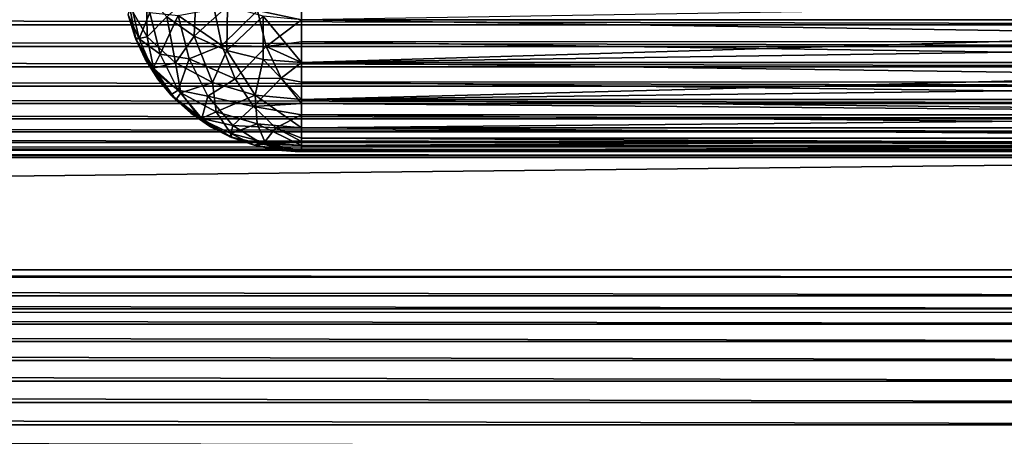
# Model space of a CAD drawing. Header units: millimetres. Extents: x -43.6 to 43.6, y -43.6 to 43.6.
# Tile 309 of 350: x 4.9 to 6.2, y 34.1 to 34.7. Entities that reach past the tile are written whole.
import ezdxf

# ---------------------------------------------------------------- set-up
doc = ezdxf.new("R2010")
doc.units = ezdxf.units.MM
doc.header["$LTSCALE"] = 65.185185
for name, color, linetype in [('189', 7, 'CONTINUOUS'), ('203', 7, 'CONTINUOUS'), ('207', 7, 'CONTINUOUS'), ('208', 7, 'CONTINUOUS'), ('220', 7, 'CONTINUOUS'), ('224', 7, 'CONTINUOUS'), ('226', 7, 'CONTINUOUS'), ('350', 7, 'CONTINUOUS'), ('46', 7, 'CONTINUOUS'), ('50', 7, 'CONTINUOUS'), ('64', 7, 'CONTINUOUS'), ('76', 7, 'CONTINUOUS')]:
    doc.layers.add(name, color=color, linetype=linetype)

msp = doc.modelspace()

# ---------------------------------------------------------------- linework, layer by layer
at = {"layer": '189', "linetype": 'CONTINUOUS'}
for points in [[(7.25, 34.7174, -11.4807), (5.2589, 34.6854, -11.487), (7.25, 34.6853, -11.487), (7.25, 34.7174, -11.4807)], [(5.2589, 34.6854, -11.487), (5.2589, 34.6251, -11.512), (7.25, 34.6853, -11.487), (5.2589, 34.6854, -11.487)], [(7.25, 34.6853, -11.487), (5.2589, 34.6251, -11.512), (7.25, 34.6543, -11.4976), (7.25, 34.6853, -11.487)], [(7.25, 34.6543, -11.4976), (5.2589, 34.6251, -11.512), (7.25, 34.625, -11.512), (7.25, 34.6543, -11.4976)], [(5.2589, 34.6251, -11.512), (5.2589, 34.5732, -11.5518), (7.25, 34.625, -11.512), (5.2589, 34.6251, -11.512)], [(7.25, 34.625, -11.512), (5.2589, 34.5732, -11.5518), (7.25, 34.5978, -11.5302), (7.25, 34.625, -11.512)], [(7.25, 34.5978, -11.5302), (5.2589, 34.5732, -11.5518), (7.25, 34.5732, -11.5517), (7.25, 34.5978, -11.5302)], [(5.2589, 34.5732, -11.5518), (5.2589, 34.5334, -11.6036), (7.25, 34.5517, -11.5763), (5.2589, 34.5732, -11.5518)], [(7.25, 34.5732, -11.5517), (5.2589, 34.5732, -11.5518), (7.25, 34.5517, -11.5763), (7.25, 34.5732, -11.5517)], [(7.25, 34.5517, -11.5763), (5.2589, 34.5334, -11.6036), (7.25, 34.5335, -11.6035), (7.25, 34.5517, -11.5763)], [(7.25, 34.5335, -11.6035), (5.2589, 34.5334, -11.6036), (7.25, 34.519, -11.6329), (7.25, 34.5335, -11.6035)], [(5.2589, 34.5334, -11.6036), (5.2589, 34.5085, -11.664), (7.25, 34.519, -11.6329), (5.2589, 34.5334, -11.6036)], [(7.25, 34.519, -11.6329), (5.2589, 34.5085, -11.664), (7.25, 34.5085, -11.6638), (7.25, 34.519, -11.6329)], [(5.2589, 34.5085, -11.664), (5.2589, 34.5, -11.7285), (7.25, 34.5021, -11.6959), (5.2589, 34.5085, -11.664)], [(7.25, 34.5085, -11.6638), (5.2589, 34.5085, -11.664), (7.25, 34.5021, -11.6959), (7.25, 34.5085, -11.6638)], [(5.2589, 34.5, -11.7285), (7.25, 34.5, -11.7285), (7.25, 34.5021, -11.6959), (5.2589, 34.5, -11.7285)]]:
    msp.add_3dface(points, dxfattribs=at)
at = {"layer": '203', "linetype": 'CONTINUOUS'}
for points in [[(5.2589, 34.7174, -14.4764), (7.25, 34.6855, -14.4701), (5.2589, 34.6853, -14.47), (5.2589, 34.7174, -14.4764)], [(7.25, 34.6855, -14.4701), (7.25, 34.6545, -14.4596), (5.2589, 34.6853, -14.47), (7.25, 34.6855, -14.4701)], [(5.2589, 34.6853, -14.47), (7.25, 34.6545, -14.4596), (5.2589, 34.6544, -14.4595), (5.2589, 34.6853, -14.47)], [(7.25, 34.6545, -14.4596), (7.25, 34.6252, -14.4451), (5.2589, 34.6544, -14.4595), (7.25, 34.6545, -14.4596)], [(5.2589, 34.6544, -14.4595), (7.25, 34.6252, -14.4451), (5.2589, 34.625, -14.445), (5.2589, 34.6544, -14.4595)], [(7.25, 34.6252, -14.4451), (7.25, 34.5979, -14.427), (5.2589, 34.625, -14.445), (7.25, 34.6252, -14.4451)], [(5.2589, 34.625, -14.445), (7.25, 34.5979, -14.427), (5.2589, 34.5978, -14.4269), (5.2589, 34.625, -14.445)], [(7.25, 34.5979, -14.427), (7.25, 34.5733, -14.4054), (5.2589, 34.5978, -14.4269), (7.25, 34.5979, -14.427)], [(5.2589, 34.5978, -14.4269), (7.25, 34.5733, -14.4054), (5.2589, 34.5732, -14.4053), (5.2589, 34.5978, -14.4269)], [(7.25, 34.5733, -14.4054), (7.25, 34.5517, -14.3808), (5.2589, 34.5732, -14.4053), (7.25, 34.5733, -14.4054)], [(5.2589, 34.5732, -14.4053), (7.25, 34.5517, -14.3808), (5.2589, 34.5674, -14.3993), (5.2589, 34.5732, -14.4053)], [(5.2589, 34.5674, -14.3993), (7.25, 34.5517, -14.3808), (5.2589, 34.5517, -14.3807), (5.2589, 34.5674, -14.3993)], [(7.25, 34.5517, -14.3808), (7.25, 34.5335, -14.3536), (5.2589, 34.5517, -14.3807), (7.25, 34.5517, -14.3808)], [(5.2589, 34.5517, -14.3807), (7.25, 34.5335, -14.3536), (5.2589, 34.5335, -14.3535), (5.2589, 34.5517, -14.3807)], [(7.25, 34.5335, -14.3536), (7.25, 34.519, -14.3242), (5.2589, 34.5335, -14.3535), (7.25, 34.5335, -14.3536)], [(5.2589, 34.5335, -14.3535), (7.25, 34.519, -14.3242), (5.2589, 34.519, -14.3242), (5.2589, 34.5335, -14.3535)], [(7.25, 34.519, -14.3242), (7.25, 34.5085, -14.2932), (5.2589, 34.519, -14.3242), (7.25, 34.519, -14.3242)], [(5.2589, 34.519, -14.3242), (7.25, 34.5085, -14.2932), (5.2589, 34.5143, -14.312), (5.2589, 34.519, -14.3242)], [(5.2589, 34.5143, -14.312), (7.25, 34.5085, -14.2932), (5.2589, 34.5085, -14.2932), (5.2589, 34.5143, -14.312)], [(7.25, 34.5085, -14.2932), (7.25, 34.5, -14.2285), (5.2589, 34.5021, -14.2612), (7.25, 34.5085, -14.2932)], [(5.2589, 34.5085, -14.2932), (7.25, 34.5085, -14.2932), (5.2589, 34.5021, -14.2612), (5.2589, 34.5085, -14.2932)], [(7.25, 34.5, -14.2285), (5.2589, 34.5, -14.2285), (5.2589, 34.5021, -14.2612), (7.25, 34.5, -14.2285)]]:
    msp.add_3dface(points, dxfattribs=at)
at = {"layer": '207', "linetype": 'CONTINUOUS'}
for points in [[(5.0702, 34.6893, -11.5762), (5.1084, 34.6623, -11.5492), (5.1113, 34.7265, -11.5281), (5.0702, 34.6893, -11.5762)], [(5.1113, 34.7265, -11.5281), (5.1084, 34.6623, -11.5492), (5.1551, 34.7042, -11.5058), (5.1113, 34.7265, -11.5281)], [(5.0174, 34.7042, -11.6827), (5.0424, 34.6615, -11.6401), (5.0414, 34.7216, -11.6085), (5.0174, 34.7042, -11.6827)], [(5.0414, 34.7216, -11.6085), (5.0424, 34.6615, -11.6401), (5.0702, 34.6893, -11.5762), (5.0414, 34.7216, -11.6085)], [(5.0156, 34.6923, -11.7285), (5.0265, 34.6579, -11.7285), (5.0174, 34.7042, -11.6827), (5.0156, 34.6923, -11.7285)], [(5.0174, 34.7042, -11.6827), (5.0265, 34.6579, -11.7285), (5.0424, 34.6615, -11.6401), (5.0174, 34.7042, -11.6827)], [(5.1084, 34.6623, -11.5492), (5.1542, 34.6419, -11.5289), (5.1551, 34.7042, -11.5058), (5.1084, 34.6623, -11.5492)], [(5.1551, 34.7042, -11.5058), (5.1542, 34.6419, -11.5289), (5.2053, 34.6902, -11.4918), (5.1551, 34.7042, -11.5058)], [(5.0424, 34.6615, -11.6401), (5.0821, 34.6249, -11.6035), (5.0702, 34.6893, -11.5762), (5.0424, 34.6615, -11.6401)], [(5.0702, 34.6893, -11.5762), (5.0821, 34.6249, -11.6035), (5.1084, 34.6623, -11.5492), (5.0702, 34.6893, -11.5762)], [(5.1542, 34.6419, -11.5289), (5.2052, 34.6293, -11.5163), (5.2053, 34.6902, -11.4918), (5.1542, 34.6419, -11.5289)], [(5.2052, 34.6293, -11.5163), (5.2589, 34.6251, -11.512), (5.2053, 34.6902, -11.4918), (5.2052, 34.6293, -11.5163)], [(5.2589, 34.6251, -11.512), (5.2589, 34.6854, -11.487), (5.2053, 34.6902, -11.4918), (5.2589, 34.6251, -11.512)], [(5.0265, 34.6579, -11.7285), (5.0511, 34.6172, -11.6874), (5.0424, 34.6615, -11.6401), (5.0265, 34.6579, -11.7285)], [(5.0395, 34.6301, -11.7285), (5.0575, 34.6019, -11.7285), (5.0265, 34.6579, -11.7285), (5.0395, 34.6301, -11.7285)], [(5.0265, 34.6579, -11.7285), (5.0575, 34.6019, -11.7285), (5.0511, 34.6172, -11.6874), (5.0265, 34.6579, -11.7285)], [(5.0424, 34.6615, -11.6401), (5.0511, 34.6172, -11.6874), (5.0821, 34.6249, -11.6035), (5.0424, 34.6615, -11.6401)], [(5.0821, 34.6249, -11.6035), (5.1339, 34.5969, -11.5754), (5.1084, 34.6623, -11.5492), (5.0821, 34.6249, -11.6035)], [(5.1084, 34.6623, -11.5492), (5.1339, 34.5969, -11.5754), (5.1542, 34.6419, -11.5289), (5.1084, 34.6623, -11.5492)], [(5.1339, 34.5969, -11.5754), (5.1942, 34.5792, -11.5578), (5.1542, 34.6419, -11.5289), (5.1339, 34.5969, -11.5754)], [(5.1542, 34.6419, -11.5289), (5.1942, 34.5792, -11.5578), (5.2052, 34.6293, -11.5163), (5.1542, 34.6419, -11.5289)], [(5.1942, 34.5792, -11.5578), (5.2589, 34.5732, -11.5518), (5.2052, 34.6293, -11.5163), (5.1942, 34.5792, -11.5578)], [(5.2589, 34.5732, -11.5518), (5.2589, 34.6251, -11.512), (5.2052, 34.6293, -11.5163), (5.2589, 34.5732, -11.5518)], [(5.0511, 34.6172, -11.6874), (5.0896, 34.5824, -11.6526), (5.0821, 34.6249, -11.6035), (5.0511, 34.6172, -11.6874)], [(5.0791, 34.5763, -11.7285), (5.0825, 34.5728, -11.7285), (5.0511, 34.6172, -11.6874), (5.0791, 34.5763, -11.7285)], [(5.0511, 34.6172, -11.6874), (5.0825, 34.5728, -11.7285), (5.0896, 34.5824, -11.6526), (5.0511, 34.6172, -11.6874)], [(5.0575, 34.6019, -11.7285), (5.0791, 34.5763, -11.7285), (5.0511, 34.6172, -11.6874), (5.0575, 34.6019, -11.7285)], [(5.0821, 34.6249, -11.6035), (5.0896, 34.5824, -11.6526), (5.1339, 34.5969, -11.5754), (5.0821, 34.6249, -11.6035)], [(5.0896, 34.5824, -11.6526), (5.1393, 34.5558, -11.626), (5.1339, 34.5969, -11.5754), (5.0896, 34.5824, -11.6526)], [(5.1339, 34.5969, -11.5754), (5.1393, 34.5558, -11.626), (5.1942, 34.5792, -11.5578), (5.1339, 34.5969, -11.5754)], [(5.0825, 34.5728, -11.7285), (5.1171, 34.5459, -11.7014), (5.0896, 34.5824, -11.6526), (5.0825, 34.5728, -11.7285)], [(5.0896, 34.5824, -11.6526), (5.1171, 34.5459, -11.7014), (5.1393, 34.5558, -11.626), (5.0896, 34.5824, -11.6526)], [(5.1393, 34.5558, -11.626), (5.197, 34.5391, -11.6093), (5.1942, 34.5792, -11.5578), (5.1393, 34.5558, -11.626)], [(5.2589, 34.5334, -11.6036), (5.2589, 34.5732, -11.5518), (5.1942, 34.5792, -11.5578), (5.2589, 34.5334, -11.6036)], [(5.197, 34.5391, -11.6093), (5.2589, 34.5334, -11.6036), (5.1942, 34.5792, -11.5578), (5.197, 34.5391, -11.6093)], [(5.0825, 34.5728, -11.7285), (5.1039, 34.5539, -11.7285), (5.1171, 34.5459, -11.7014), (5.0825, 34.5728, -11.7285)], [(5.1039, 34.5539, -11.7285), (5.1314, 34.5349, -11.7285), (5.1171, 34.5459, -11.7014), (5.1039, 34.5539, -11.7285)], [(5.1171, 34.5459, -11.7014), (5.1597, 34.5255, -11.6811), (5.1393, 34.5558, -11.626), (5.1171, 34.5459, -11.7014)], [(5.1393, 34.5558, -11.626), (5.1597, 34.5255, -11.6811), (5.197, 34.5391, -11.6093), (5.1393, 34.5558, -11.626)], [(5.1314, 34.5349, -11.7285), (5.1612, 34.5199, -11.7285), (5.1171, 34.5459, -11.7014), (5.1314, 34.5349, -11.7285)], [(5.1171, 34.5459, -11.7014), (5.1612, 34.5199, -11.7285), (5.1597, 34.5255, -11.6811), (5.1171, 34.5459, -11.7014)], [(5.1597, 34.5255, -11.6811), (5.2079, 34.5128, -11.6684), (5.197, 34.5391, -11.6093), (5.1597, 34.5255, -11.6811)], [(5.2589, 34.5085, -11.664), (5.2589, 34.5334, -11.6036), (5.197, 34.5391, -11.6093), (5.2589, 34.5085, -11.664)], [(5.2079, 34.5128, -11.6684), (5.2589, 34.5085, -11.664), (5.197, 34.5391, -11.6093), (5.2079, 34.5128, -11.6684)], [(5.1612, 34.5199, -11.7285), (5.1928, 34.5089, -11.7285), (5.1597, 34.5255, -11.6811), (5.1612, 34.5199, -11.7285)], [(5.1597, 34.5255, -11.6811), (5.1928, 34.5089, -11.7285), (5.2079, 34.5128, -11.6684), (5.1597, 34.5255, -11.6811)], [(5.1928, 34.5089, -11.7285), (5.2256, 34.5022, -11.7285), (5.2079, 34.5128, -11.6684), (5.1928, 34.5089, -11.7285)], [(5.2589, 34.5, -11.7285), (5.2589, 34.5085, -11.664), (5.2079, 34.5128, -11.6684), (5.2589, 34.5, -11.7285)], [(5.2256, 34.5022, -11.7285), (5.2589, 34.5, -11.7285), (5.2079, 34.5128, -11.6684), (5.2256, 34.5022, -11.7285)]]:
    msp.add_3dface(points, dxfattribs=at)
at = {"layer": '208', "linetype": 'CONTINUOUS'}
for points in [[(5.0255, 34.6604, -14.2285), (5.0156, 34.6923, -11.7285), (5.0156, 34.6924, -14.2285), (5.0255, 34.6604, -14.2285)], [(5.0265, 34.6579, -11.7285), (5.0156, 34.6923, -11.7285), (5.0255, 34.6604, -14.2285), (5.0265, 34.6579, -11.7285)], [(5.0395, 34.6301, -14.2285), (5.0265, 34.6579, -11.7285), (5.0255, 34.6604, -14.2285), (5.0395, 34.6301, -14.2285)], [(5.0395, 34.6301, -11.7285), (5.0265, 34.6579, -11.7285), (5.0395, 34.6301, -14.2285), (5.0395, 34.6301, -11.7285)], [(5.0575, 34.6019, -11.7285), (5.0395, 34.6301, -11.7285), (5.0575, 34.6019, -14.2285), (5.0575, 34.6019, -11.7285)], [(5.0575, 34.6019, -14.2285), (5.0395, 34.6301, -11.7285), (5.0395, 34.6301, -14.2285), (5.0575, 34.6019, -14.2285)], [(5.0791, 34.5763, -11.7285), (5.0575, 34.6019, -11.7285), (5.079, 34.5764, -14.2285), (5.0791, 34.5763, -11.7285)], [(5.079, 34.5764, -14.2285), (5.0575, 34.6019, -11.7285), (5.0756, 34.5799, -14.2285), (5.079, 34.5764, -14.2285)], [(5.0756, 34.5799, -14.2285), (5.0575, 34.6019, -11.7285), (5.0575, 34.6019, -14.2285), (5.0756, 34.5799, -14.2285)], [(5.1038, 34.5539, -14.2285), (5.0791, 34.5763, -11.7285), (5.079, 34.5764, -14.2285), (5.1038, 34.5539, -14.2285)], [(5.0825, 34.5728, -11.7285), (5.0791, 34.5763, -11.7285), (5.1038, 34.5539, -14.2285), (5.0825, 34.5728, -11.7285)], [(5.1039, 34.5539, -11.7285), (5.0825, 34.5728, -11.7285), (5.1038, 34.5539, -14.2285), (5.1039, 34.5539, -11.7285)], [(5.1314, 34.535, -14.2285), (5.1039, 34.5539, -11.7285), (5.1038, 34.5539, -14.2285), (5.1314, 34.535, -14.2285)], [(5.1314, 34.5349, -11.7285), (5.1039, 34.5539, -11.7285), (5.1314, 34.535, -14.2285), (5.1314, 34.5349, -11.7285)], [(5.1591, 34.5208, -14.2285), (5.1314, 34.5349, -11.7285), (5.1314, 34.535, -14.2285), (5.1591, 34.5208, -14.2285)], [(5.1612, 34.5199, -11.7285), (5.1314, 34.5349, -11.7285), (5.1612, 34.5199, -14.2285), (5.1612, 34.5199, -11.7285)], [(5.1612, 34.5199, -14.2285), (5.1314, 34.5349, -11.7285), (5.1591, 34.5208, -14.2285), (5.1612, 34.5199, -14.2285)], [(5.1928, 34.5089, -11.7285), (5.1612, 34.5199, -11.7285), (5.1928, 34.5089, -14.2285), (5.1928, 34.5089, -11.7285)], [(5.1928, 34.5089, -14.2285), (5.1612, 34.5199, -11.7285), (5.1612, 34.5199, -14.2285), (5.1928, 34.5089, -14.2285)], [(5.2256, 34.5022, -11.7285), (5.1928, 34.5089, -11.7285), (5.2255, 34.5022, -14.2285), (5.2256, 34.5022, -11.7285)], [(5.2255, 34.5022, -14.2285), (5.1928, 34.5089, -11.7285), (5.1928, 34.5089, -14.2285), (5.2255, 34.5022, -14.2285)], [(5.2501, 34.5002, -14.2285), (5.2256, 34.5022, -11.7285), (5.2255, 34.5022, -14.2285), (5.2501, 34.5002, -14.2285)], [(5.2589, 34.5, -14.2285), (5.2589, 34.5, -11.7285), (5.2256, 34.5022, -11.7285), (5.2589, 34.5, -14.2285)], [(5.2589, 34.5, -14.2285), (5.2256, 34.5022, -11.7285), (5.2501, 34.5002, -14.2285), (5.2589, 34.5, -14.2285)]]:
    msp.add_3dface(points, dxfattribs=at)
at = {"layer": '220', "linetype": 'CONTINUOUS'}
for points in [[(-7.25, 34.3338, -2.7198), (7.25, 34.3338, -2.7198), (7.25, 34.3235, -2.6569), (-7.25, 34.3338, -2.7198)], [(-7.25, 34.3235, -2.6569), (-7.25, 34.3338, -2.7198), (7.25, 34.3235, -2.6569), (-7.25, 34.3235, -2.6569)], [(-7.25, 34.2975, -2.5985), (-7.25, 34.3235, -2.6569), (7.25, 34.2975, -2.5985), (-7.25, 34.2975, -2.5985)], [(7.25, 34.2975, -2.5985), (-7.25, 34.3235, -2.6569), (7.25, 34.3235, -2.6569), (7.25, 34.2975, -2.5985)], [(-7.25, 34.2792, -2.5724), (-7.25, 34.2975, -2.5985), (7.25, 34.2792, -2.5724), (-7.25, 34.2792, -2.5724)], [(7.25, 34.2792, -2.5724), (-7.25, 34.2975, -2.5985), (7.25, 34.2975, -2.5985), (7.25, 34.2792, -2.5724)], [(-7.25, 34.2577, -2.5487), (-7.25, 34.2792, -2.5724), (7.25, 34.2577, -2.5487), (-7.25, 34.2577, -2.5487)], [(7.25, 34.2577, -2.5487), (-7.25, 34.2792, -2.5724), (7.25, 34.2792, -2.5724), (7.25, 34.2577, -2.5487)], [(-7.25, 34.2333, -2.528), (-7.25, 34.2577, -2.5487), (7.25, 34.2333, -2.528), (-7.25, 34.2333, -2.528)], [(7.25, 34.2333, -2.528), (-7.25, 34.2577, -2.5487), (7.25, 34.2577, -2.5487), (7.25, 34.2333, -2.528)], [(-7.25, 34.2065, -2.5106), (-7.25, 34.2333, -2.528), (7.25, 34.2065, -2.5106), (-7.25, 34.2065, -2.5106)], [(7.25, 34.2065, -2.5106), (-7.25, 34.2333, -2.528), (7.25, 34.2333, -2.528), (7.25, 34.2065, -2.5106)], [(-7.25, 34.1776, -2.4967), (-7.25, 34.2065, -2.5106), (7.25, 34.1776, -2.4967), (-7.25, 34.1776, -2.4967)], [(7.25, 34.1776, -2.4967), (-7.25, 34.2065, -2.5106), (7.25, 34.2065, -2.5106), (7.25, 34.1776, -2.4967)], [(-7.25, 34.1473, -2.4867), (-7.25, 34.1776, -2.4967), (7.25, 34.1473, -2.4867), (-7.25, 34.1473, -2.4867)], [(7.25, 34.1473, -2.4867), (-7.25, 34.1776, -2.4967), (7.25, 34.1776, -2.4967), (7.25, 34.1473, -2.4867)], [(-7.25, 34.1159, -2.4806), (-7.25, 34.1473, -2.4867), (7.25, 34.1159, -2.4806), (-7.25, 34.1159, -2.4806)], [(7.25, 34.1159, -2.4806), (-7.25, 34.1473, -2.4867), (7.25, 34.1473, -2.4867), (7.25, 34.1159, -2.4806)], [(7.25, 34.084, -2.4785), (-7.25, 34.084, -2.4785), (-7.25, 34.1159, -2.4806), (7.25, 34.084, -2.4785)], [(7.25, 34.084, -2.4785), (-7.25, 34.1159, -2.4806), (7.25, 34.1159, -2.4806), (7.25, 34.084, -2.4785)]]:
    msp.add_3dface(points, dxfattribs=at)
at = {"layer": '224', "linetype": 'CONTINUOUS'}
for points in [[(-7.25, 34.6781, -7.4704), (-7.25, 34.7095, -7.4765), (7.25, 34.6781, -7.4704), (-7.25, 34.6781, -7.4704)], [(7.25, 34.6781, -7.4704), (-7.25, 34.7095, -7.4765), (7.25, 34.7095, -7.4765), (7.25, 34.6781, -7.4704)], [(-7.25, 34.6478, -7.4603), (-7.25, 34.6781, -7.4704), (7.25, 34.6478, -7.4603), (-7.25, 34.6478, -7.4603)], [(7.25, 34.6478, -7.4603), (-7.25, 34.6781, -7.4704), (7.25, 34.6781, -7.4704), (7.25, 34.6478, -7.4603)], [(-7.25, 34.6189, -7.4465), (-7.25, 34.6478, -7.4603), (7.25, 34.6189, -7.4465), (-7.25, 34.6189, -7.4465)], [(7.25, 34.6189, -7.4465), (-7.25, 34.6478, -7.4603), (7.25, 34.6478, -7.4603), (7.25, 34.6189, -7.4465)], [(-7.25, 34.5921, -7.4291), (-7.25, 34.6189, -7.4465), (7.25, 34.5921, -7.4291), (-7.25, 34.5921, -7.4291)], [(7.25, 34.5921, -7.4291), (-7.25, 34.6189, -7.4465), (7.25, 34.6189, -7.4465), (7.25, 34.5921, -7.4291)], [(-7.25, 34.5678, -7.4084), (-7.25, 34.5921, -7.4291), (7.25, 34.5678, -7.4084), (-7.25, 34.5678, -7.4084)], [(7.25, 34.5678, -7.4084), (-7.25, 34.5921, -7.4291), (7.25, 34.5921, -7.4291), (7.25, 34.5678, -7.4084)], [(-7.25, 34.5462, -7.3847), (-7.25, 34.5678, -7.4084), (7.25, 34.5462, -7.3847), (-7.25, 34.5462, -7.3847)], [(7.25, 34.5462, -7.3847), (-7.25, 34.5678, -7.4084), (7.25, 34.5678, -7.4084), (7.25, 34.5462, -7.3847)], [(-7.25, 34.5279, -7.3585), (-7.25, 34.5462, -7.3847), (7.25, 34.5279, -7.3585), (-7.25, 34.5279, -7.3585)], [(7.25, 34.5279, -7.3585), (-7.25, 34.5462, -7.3847), (7.25, 34.5462, -7.3847), (7.25, 34.5279, -7.3585)], [(-7.25, 34.513, -7.3302), (-7.25, 34.5279, -7.3585), (7.25, 34.513, -7.3302), (-7.25, 34.513, -7.3302)], [(7.25, 34.513, -7.3302), (-7.25, 34.5279, -7.3585), (7.25, 34.5279, -7.3585), (7.25, 34.513, -7.3302)], [(-7.25, 34.5019, -7.3002), (-7.25, 34.513, -7.3302), (7.25, 34.5019, -7.3002), (-7.25, 34.5019, -7.3002)], [(7.25, 34.5019, -7.3002), (-7.25, 34.513, -7.3302), (7.25, 34.513, -7.3302), (7.25, 34.5019, -7.3002)], [(-7.25, 34.4947, -7.2691), (-7.25, 34.5019, -7.3002), (7.25, 34.4947, -7.2691), (-7.25, 34.4947, -7.2691)], [(7.25, 34.4947, -7.2691), (-7.25, 34.5019, -7.3002), (7.25, 34.5019, -7.3002), (7.25, 34.4947, -7.2691)], [(7.25, 34.4916, -7.2373), (-7.25, 34.4916, -7.2373), (-7.25, 34.4947, -7.2691), (7.25, 34.4916, -7.2373)], [(7.25, 34.4916, -7.2373), (-7.25, 34.4947, -7.2691), (7.25, 34.4947, -7.2691), (7.25, 34.4916, -7.2373)]]:
    msp.add_3dface(points, dxfattribs=at)
at = {"layer": '226', "linetype": 'CONTINUOUS'}
for points in [[(5.2589, 34.7174, -14.4764), (5.2589, 34.6853, -14.47), (5.1973, 34.6984, -14.4653), (5.2589, 34.7174, -14.4764)], [(5.031, 34.6587, -14.276), (5.0156, 34.6924, -14.2285), (5.02, 34.7073, -14.2887), (5.031, 34.6587, -14.276)], [(5.031, 34.6587, -14.276), (5.02, 34.7073, -14.2887), (5.046, 34.6954, -14.3477), (5.031, 34.6587, -14.276)], [(5.1364, 34.7004, -14.4408), (5.1473, 34.6489, -14.4281), (5.0859, 34.6913, -14.3993), (5.1364, 34.7004, -14.4408)], [(5.1364, 34.7004, -14.4408), (5.1973, 34.6984, -14.4653), (5.1473, 34.6489, -14.4281), (5.1364, 34.7004, -14.4408)], [(5.1973, 34.6984, -14.4653), (5.2096, 34.6477, -14.4512), (5.1473, 34.6489, -14.4281), (5.1973, 34.6984, -14.4653)], [(5.1973, 34.6984, -14.4653), (5.2589, 34.6853, -14.47), (5.2096, 34.6477, -14.4512), (5.1973, 34.6984, -14.4653)], [(5.0255, 34.6604, -14.2285), (5.0156, 34.6924, -14.2285), (5.031, 34.6587, -14.276), (5.0255, 34.6604, -14.2285)], [(5.0608, 34.637, -14.3309), (5.031, 34.6587, -14.276), (5.046, 34.6954, -14.3477), (5.0608, 34.637, -14.3309)], [(5.0859, 34.6913, -14.3993), (5.0608, 34.637, -14.3309), (5.046, 34.6954, -14.3477), (5.0859, 34.6913, -14.3993)], [(5.0859, 34.6913, -14.3993), (5.1015, 34.6304, -14.3816), (5.0608, 34.637, -14.3309), (5.0859, 34.6913, -14.3993)], [(5.0859, 34.6913, -14.3993), (5.1473, 34.6489, -14.4281), (5.1015, 34.6304, -14.3816), (5.0859, 34.6913, -14.3993)], [(5.2589, 34.6853, -14.47), (5.2589, 34.6544, -14.4595), (5.2096, 34.6477, -14.4512), (5.2589, 34.6853, -14.47)], [(5.0395, 34.6301, -14.2285), (5.0255, 34.6604, -14.2285), (5.0499, 34.6155, -14.2556), (5.0395, 34.6301, -14.2285)], [(5.0499, 34.6155, -14.2556), (5.0255, 34.6604, -14.2285), (5.031, 34.6587, -14.276), (5.0499, 34.6155, -14.2556)], [(5.0499, 34.6155, -14.2556), (5.031, 34.6587, -14.276), (5.0608, 34.637, -14.3309), (5.0499, 34.6155, -14.2556)], [(5.1473, 34.6489, -14.4281), (5.1661, 34.6024, -14.4077), (5.1015, 34.6304, -14.3816), (5.1473, 34.6489, -14.4281)], [(5.1473, 34.6489, -14.4281), (5.2096, 34.6477, -14.4512), (5.1661, 34.6024, -14.4077), (5.1473, 34.6489, -14.4281)], [(5.2096, 34.6477, -14.4512), (5.2304, 34.6031, -14.4288), (5.1661, 34.6024, -14.4077), (5.2096, 34.6477, -14.4512)], [(5.2589, 34.6544, -14.4595), (5.2589, 34.625, -14.445), (5.2096, 34.6477, -14.4512), (5.2589, 34.6544, -14.4595)], [(5.2096, 34.6477, -14.4512), (5.2589, 34.625, -14.445), (5.2304, 34.6031, -14.4288), (5.2096, 34.6477, -14.4512)], [(5.0575, 34.6019, -14.2285), (5.0395, 34.6301, -14.2285), (5.0499, 34.6155, -14.2556), (5.0575, 34.6019, -14.2285)], [(5.0857, 34.5863, -14.3042), (5.0499, 34.6155, -14.2556), (5.0608, 34.637, -14.3309), (5.0857, 34.5863, -14.3042)], [(5.1015, 34.6304, -14.3816), (5.0857, 34.5863, -14.3042), (5.0608, 34.637, -14.3309), (5.1015, 34.6304, -14.3816)], [(5.1015, 34.6304, -14.3816), (5.1278, 34.5777, -14.3535), (5.0857, 34.5863, -14.3042), (5.1015, 34.6304, -14.3816)], [(5.1015, 34.6304, -14.3816), (5.1661, 34.6024, -14.4077), (5.1278, 34.5777, -14.3535), (5.1015, 34.6304, -14.3816)], [(5.0756, 34.5799, -14.2285), (5.0575, 34.6019, -14.2285), (5.0499, 34.6155, -14.2556), (5.0756, 34.5799, -14.2285)], [(5.0756, 34.5799, -14.2285), (5.0499, 34.6155, -14.2556), (5.0857, 34.5863, -14.3042), (5.0756, 34.5799, -14.2285)], [(5.2589, 34.625, -14.445), (5.2589, 34.5978, -14.4269), (5.2304, 34.6031, -14.4288), (5.2589, 34.625, -14.445)], [(5.1661, 34.6024, -14.4077), (5.1918, 34.5633, -14.3806), (5.1278, 34.5777, -14.3535), (5.1661, 34.6024, -14.4077)], [(5.1661, 34.6024, -14.4077), (5.2304, 34.6031, -14.4288), (5.1918, 34.5633, -14.3806), (5.1661, 34.6024, -14.4077)], [(5.2304, 34.6031, -14.4288), (5.2589, 34.5674, -14.3993), (5.1918, 34.5633, -14.3806), (5.2304, 34.6031, -14.4288)], [(5.2589, 34.5978, -14.4269), (5.2589, 34.5732, -14.4053), (5.2304, 34.6031, -14.4288), (5.2589, 34.5978, -14.4269)], [(5.2589, 34.5732, -14.4053), (5.2589, 34.5674, -14.3993), (5.2304, 34.6031, -14.4288), (5.2589, 34.5732, -14.4053)], [(5.1193, 34.5467, -14.2693), (5.0756, 34.5799, -14.2285), (5.0857, 34.5863, -14.3042), (5.1193, 34.5467, -14.2693)], [(5.079, 34.5764, -14.2285), (5.0756, 34.5799, -14.2285), (5.1193, 34.5467, -14.2693), (5.079, 34.5764, -14.2285)], [(5.1038, 34.5539, -14.2285), (5.079, 34.5764, -14.2285), (5.1193, 34.5467, -14.2693), (5.1038, 34.5539, -14.2285)], [(5.1278, 34.5777, -14.3535), (5.1193, 34.5467, -14.2693), (5.0857, 34.5863, -14.3042), (5.1278, 34.5777, -14.3535)], [(5.1278, 34.5777, -14.3535), (5.1629, 34.5367, -14.3169), (5.1193, 34.5467, -14.2693), (5.1278, 34.5777, -14.3535)], [(5.1278, 34.5777, -14.3535), (5.1918, 34.5633, -14.3806), (5.1629, 34.5367, -14.3169), (5.1278, 34.5777, -14.3535)], [(5.1918, 34.5633, -14.3806), (5.2232, 34.5334, -14.3482), (5.1629, 34.5367, -14.3169), (5.1918, 34.5633, -14.3806)], [(5.2589, 34.5674, -14.3993), (5.2589, 34.5517, -14.3807), (5.1918, 34.5633, -14.3806), (5.2589, 34.5674, -14.3993)], [(5.1918, 34.5633, -14.3806), (5.2589, 34.5517, -14.3807), (5.2232, 34.5334, -14.3482), (5.1918, 34.5633, -14.3806)], [(5.1591, 34.5208, -14.2285), (5.1314, 34.535, -14.2285), (5.1038, 34.5539, -14.2285), (5.1591, 34.5208, -14.2285)], [(5.1591, 34.5208, -14.2285), (5.1038, 34.5539, -14.2285), (5.1193, 34.5467, -14.2693), (5.1591, 34.5208, -14.2285)], [(5.1629, 34.5367, -14.3169), (5.1591, 34.5208, -14.2285), (5.1193, 34.5467, -14.2693), (5.1629, 34.5367, -14.3169)], [(5.2589, 34.5517, -14.3807), (5.2589, 34.5335, -14.3535), (5.2232, 34.5334, -14.3482), (5.2589, 34.5517, -14.3807)], [(5.1591, 34.5208, -14.2285), (5.1629, 34.5367, -14.3169), (5.2047, 34.5103, -14.2743), (5.1591, 34.5208, -14.2285)], [(5.1629, 34.5367, -14.3169), (5.2232, 34.5334, -14.3482), (5.2047, 34.5103, -14.2743), (5.1629, 34.5367, -14.3169)], [(5.2232, 34.5334, -14.3482), (5.2589, 34.5143, -14.312), (5.2047, 34.5103, -14.2743), (5.2232, 34.5334, -14.3482)], [(5.2589, 34.5335, -14.3535), (5.2589, 34.519, -14.3242), (5.2232, 34.5334, -14.3482), (5.2589, 34.5335, -14.3535)], [(5.2589, 34.519, -14.3242), (5.2589, 34.5143, -14.312), (5.2232, 34.5334, -14.3482), (5.2589, 34.519, -14.3242)], [(5.1612, 34.5199, -14.2285), (5.1591, 34.5208, -14.2285), (5.2047, 34.5103, -14.2743), (5.1612, 34.5199, -14.2285)], [(5.1928, 34.5089, -14.2285), (5.1612, 34.5199, -14.2285), (5.2047, 34.5103, -14.2743), (5.1928, 34.5089, -14.2285)], [(5.2501, 34.5002, -14.2285), (5.1928, 34.5089, -14.2285), (5.2047, 34.5103, -14.2743), (5.2501, 34.5002, -14.2285)], [(5.2501, 34.5002, -14.2285), (5.2255, 34.5022, -14.2285), (5.1928, 34.5089, -14.2285), (5.2501, 34.5002, -14.2285)], [(5.2589, 34.5143, -14.312), (5.2589, 34.5085, -14.2932), (5.2047, 34.5103, -14.2743), (5.2589, 34.5143, -14.312)], [(5.2589, 34.5085, -14.2932), (5.2589, 34.5021, -14.2612), (5.2047, 34.5103, -14.2743), (5.2589, 34.5085, -14.2932)], [(5.2589, 34.5021, -14.2612), (5.2501, 34.5002, -14.2285), (5.2047, 34.5103, -14.2743), (5.2589, 34.5021, -14.2612)], [(5.2589, 34.5021, -14.2612), (5.2589, 34.5, -14.2285), (5.2501, 34.5002, -14.2285), (5.2589, 34.5021, -14.2612)]]:
    msp.add_3dface(points, dxfattribs=at)
at = {"layer": '350', "linetype": 'CONTINUOUS'}
for points in [[(8.75, 34.5065, 4.5562), (8.75, 35.9128, 4.5071), (-8.75, 35.9128, 4.5071), (8.75, 34.5065, 4.5562)], [(-8.75, 34.5065, 4.5562), (8.75, 34.5065, 4.5562), (-8.75, 35.9128, 4.5071), (-8.75, 34.5065, 4.5562)]]:
    msp.add_3dface(points, dxfattribs=at)
at = {"layer": '46', "linetype": 'CONTINUOUS'}
for points in [[(36.5706, 36.8603, 14.4518), (-8.8594, 34.2706, 4.8592), (-36.5706, 36.8603, 14.4518), (36.5706, 36.8603, 14.4518)], [(-8.75, 34.2739, 4.8712), (-8.8594, 34.2706, 4.8592), (36.5706, 36.8603, 14.4518), (-8.75, 34.2739, 4.8712)], [(8.75, 34.2739, 4.8712), (-8.75, 34.2739, 4.8712), (36.5706, 36.8603, 14.4518), (8.75, 34.2739, 4.8712)]]:
    msp.add_3dface(points, dxfattribs=at)
at = {"layer": '50', "color": 2, "linetype": 'CONTINUOUS'}
for points in [[(35.1106, 35.4002, 16.4518), (-35.1106, 35.4002, 16.4518), (28.7501, 29.0397, -7.1088), (35.1106, 35.4002, 16.4518)], [(28.7501, 29.0397, -7.1088), (-35.1106, 35.4002, 16.4518), (-28.7501, 29.0397, -7.1088), (28.7501, 29.0397, -7.1088)]]:
    msp.add_3dface(points, dxfattribs=at)
at = {"layer": '64', "linetype": 'CONTINUOUS'}
for points in [[(5.2589, 34.5, -11.7285), (5.2589, 34.5, -14.2285), (7.25, 34.5, -11.7285), (5.2589, 34.5, -11.7285)], [(7.25, 34.5, -11.7285), (5.2589, 34.5, -14.2285), (7.25, 34.5, -14.2285), (7.25, 34.5, -11.7285)]]:
    msp.add_3dface(points, dxfattribs=at)
at = {"layer": '76', "linetype": 'CONTINUOUS'}
for points in [[(-7.25, 34.3338, -2.7198), (-7.25, 34.4916, -7.2373), (7.25, 34.4916, -7.2373), (-7.25, 34.3338, -2.7198)], [(7.25, 34.3338, -2.7198), (-7.25, 34.3338, -2.7198), (7.25, 34.4916, -7.2373), (7.25, 34.3338, -2.7198)]]:
    msp.add_3dface(points, dxfattribs=at)

doc.saveas('drawing.dxf')
